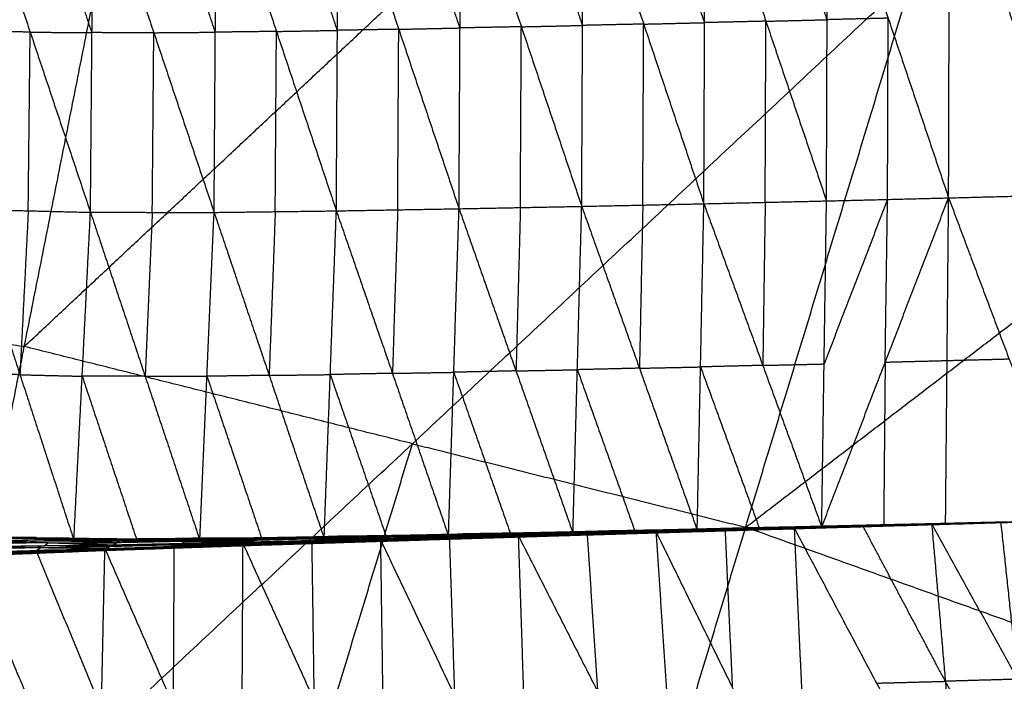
# Model space of a CAD drawing. Header units: millimetres. Extents: x -106 to 110, y -96 to 120.
# Tile 770 of 1020: x 12.48 to 19.6, y 63.3 to 68.09. Entities that reach past the tile are written whole.
import ezdxf

# ---------------------------------------------------------------- set-up
doc = ezdxf.new("R2010")
doc.units = ezdxf.units.MM
doc.header["$MEASUREMENT"] = 0
doc.layers.add('Default', color=7, linetype='Continuous', true_color=0x000000)

msp = doc.modelspace()

# ---------------------------------------------------------------- linework, layer by layer
at = {"layer": 'Default'}
for points in [[(6.7842, 62.3664, 3.8611), (10.0558, 66.0889, 3.9066), (13.3275, 69.8115, 3.952)], [(11.7015, 61.637, 3.8611), (12.5145, 65.7242, 3.9066), (13.3275, 69.8115, 3.952)], [(18.3222, 68.0872, -2.1045), (18.103, 68.7368, -2.3441), (17.8839, 69.3864, -2.5838)], [(18.3178, 66.7769, -1.6324), (18.3222, 68.0872, -2.1045), (18.3266, 69.3974, -2.5766)], [(18.3266, 69.3974, -2.5766), (18.7639, 68.0981, -2.1), (19.2012, 66.7987, -1.6234)], [(19.2012, 66.7987, -1.6234), (19.2051, 68.1096, -2.0927), (19.209, 69.4204, -2.5621)], [(19.209, 69.4204, -2.5621), (19.6476, 68.121, -2.0885), (20.0861, 66.8216, -1.6149)], [(14.7719, 66.7049, -1.6539), (14.7794, 68.0102, -2.1363), (14.7869, 69.3155, -2.6187)], [(14.7869, 69.3155, -2.6187), (15.2232, 68.0179, -2.1356), (15.6594, 66.7204, -1.6525)], [(15.6664, 68.0275, -2.1331), (15.4483, 68.6763, -2.3746), (15.2302, 69.325, -2.6162)], [(15.6594, 66.7204, -1.6525), (15.6664, 68.0275, -2.1331), (15.6735, 69.3346, -2.6137)], [(15.6735, 69.3346, -2.6137), (16.1102, 68.0361, -2.1308), (16.5468, 66.7375, -1.6479)], [(16.5532, 68.046, -2.1259), (16.3349, 68.6952, -2.3673), (16.1166, 69.3445, -2.6088)], [(16.5468, 66.7375, -1.6479), (16.5532, 68.046, -2.1259), (16.5596, 69.3544, -2.6039)], [(16.5596, 69.3544, -2.6039), (16.9952, 68.0554, -2.1224), (17.4307, 66.7564, -1.6408)], [(17.4359, 68.0659, -2.116), (17.2182, 68.7154, -2.3567), (17.0004, 69.3649, -2.5975)], [(17.4307, 66.7564, -1.6408), (17.4359, 68.0659, -2.116), (17.4411, 69.3753, -2.5911)], [(17.4411, 69.3753, -2.5911), (17.8795, 68.0761, -2.1117), (18.3178, 66.7769, -1.6324)], [(12.1208, 69.2995, -2.5842), (12.5568, 67.997, -2.1129), (12.9929, 66.6946, -1.6415)], [(13.004, 67.9935, -2.1238), (12.786, 68.6447, -2.3595), (12.5679, 69.296, -2.5952)], [(12.9929, 66.6946, -1.6415), (13.004, 67.9935, -2.1238), (13.0151, 69.2924, -2.6062)], [(13.0151, 69.2924, -2.6062), (13.4513, 67.9931, -2.1284), (13.8875, 66.6938, -1.6507)], [(13.8963, 67.9968, -2.1338), (13.6782, 68.6464, -2.3727), (13.4601, 69.2961, -2.6116)], [(13.8875, 66.6938, -1.6507), (13.8963, 67.9968, -2.1338), (13.905, 69.2997, -2.6169)], [(13.905, 69.2997, -2.6169), (14.3385, 68.0023, -2.1354), (14.7719, 66.7049, -1.6539)], [(14.7794, 68.0102, -2.1363), (14.5627, 68.6589, -2.377), (14.346, 69.3076, -2.6178)], [(12.5145, 65.7242, 3.9066), (14.3248, 67.4162, 3.9293), (16.1352, 69.1082, 3.952)], [(11.7015, 61.637, 3.8611), (15.3222, 65.0209, 3.9066), (18.9429, 68.4048, 3.952)], [(16.5235, 60.4291, 3.8611), (17.7332, 64.417, 3.9066), (18.9429, 68.4048, 3.952)], [(18.9429, 68.4048, 3.952), (21.6682, 67.4297, 3.952), (24.3935, 66.4546, 3.952)], [(15.2232, 68.0179, -2.1356), (15.4448, 68.0227, -2.1344), (15.6664, 68.0275, -2.1331)], [(16.1102, 68.0361, -2.1308), (15.8883, 68.0318, -2.1319), (15.6664, 68.0275, -2.1331)], [(16.1031, 66.7289, -1.6502), (16.1066, 67.3825, -1.8905), (16.1102, 68.0361, -2.1308)], [(16.1102, 68.0361, -2.1308), (16.3317, 68.041, -2.1283), (16.5532, 68.046, -2.1259)], [(16.9952, 68.0554, -2.1224), (16.7742, 68.0507, -2.1241), (16.5532, 68.046, -2.1259)], [(16.9888, 66.7469, -1.6444), (16.992, 67.4012, -1.8834), (16.9952, 68.0554, -2.1224)], [(16.9952, 68.0554, -2.1224), (17.2156, 68.0606, -2.1192), (17.4359, 68.0659, -2.116)], [(17.8795, 68.0761, -2.1117), (17.6577, 68.071, -2.1138), (17.4359, 68.0659, -2.116)], [(17.8743, 66.7667, -1.6366), (17.8769, 67.4214, -1.8742), (17.8795, 68.0761, -2.1117)], [(17.8795, 68.0761, -2.1117), (18.1008, 68.0817, -2.1081), (18.3222, 68.0872, -2.1045)], [(18.7639, 68.0981, -2.1), (18.543, 68.0926, -2.1022), (18.3222, 68.0872, -2.1045)], [(18.7595, 66.7878, -1.6279), (18.7617, 67.443, -1.8639), (18.7639, 68.0981, -2.1)], [(12.5568, 67.997, -2.1129), (12.3318, 68.0025, -2.1087), (12.1067, 68.008, -2.1046)], [(12.5428, 66.7055, -1.6332), (12.5498, 67.3513, -1.873), (12.5568, 67.997, -2.1129)], [(12.5568, 67.997, -2.1129), (12.7804, 67.9953, -2.1183), (13.004, 67.9935, -2.1238)], [(13.4513, 67.9931, -2.1284), (13.2277, 67.9933, -2.1261), (13.004, 67.9935, -2.1238)], [(13.4402, 66.6942, -1.6461), (13.4458, 67.3437, -1.8873), (13.4513, 67.9931, -2.1284)], [(13.4513, 67.9931, -2.1284), (13.6738, 67.9949, -2.1311), (13.8963, 67.9968, -2.1338)], [(14.3385, 68.0023, -2.1354), (14.1174, 67.9995, -2.1346), (13.8963, 67.9968, -2.1338)], [(14.3297, 66.6993, -1.6523), (14.3341, 67.3508, -1.8938), (14.3385, 68.0023, -2.1354)], [(14.3385, 68.0023, -2.1354), (14.559, 68.0062, -2.1358), (14.7794, 68.0102, -2.1363)], [(15.2232, 68.0179, -2.1356), (15.0013, 68.014, -2.1359), (14.7794, 68.0102, -2.1363)], [(15.2157, 66.7126, -1.6532), (15.2194, 67.3653, -1.8944), (15.2232, 68.0179, -2.1356)], [(17.7332, 64.417, 3.9066), (19.7007, 65.9234, 3.9293), (21.6682, 67.4297, 3.952)], [(19.2012, 66.7987, -1.6234), (19.6436, 66.8102, -1.6191), (20.0861, 66.8216, -1.6149)], [(16.5468, 66.7375, -1.6479), (16.9888, 66.7469, -1.6444), (17.4307, 66.7564, -1.6408)], [(16.9888, 66.7469, -1.6444), (16.9767, 66.1569, -1.19), (16.9646, 65.5669, -0.7357)], [(17.3824, 64.3962, 0.1765), (17.4066, 65.5763, -0.7322), (17.4307, 66.7564, -1.6408)], [(17.4307, 66.7564, -1.6408), (17.8743, 66.7667, -1.6366), (18.3178, 66.7769, -1.6324)], [(17.4307, 66.7564, -1.6408), (17.857, 65.5876, -0.7302), (18.2832, 64.4188, 0.1804)], [(17.8743, 66.7667, -1.6366), (17.8656, 66.1771, -1.1834), (17.857, 65.5876, -0.7302)], [(18.2832, 64.4188, 0.1804), (18.7422, 65.6088, -0.7215), (19.2012, 66.7987, -1.6234)], [(18.2832, 64.4188, 0.1804), (18.3005, 65.5979, -0.726), (18.3178, 66.7769, -1.6324)], [(18.7595, 66.7878, -1.6279), (18.53, 66.1929, -1.1769), (18.3005, 65.5979, -0.726)], [(18.3178, 66.7769, -1.6324), (18.7595, 66.7878, -1.6279), (19.2012, 66.7987, -1.6234)], [(18.7422, 65.6088, -0.7215), (18.7508, 66.1983, -1.1747), (18.7595, 66.7878, -1.6279)], [(19.1794, 64.442, 0.1847), (19.1903, 65.6204, -0.7194), (19.2012, 66.7987, -1.6234)], [(19.2012, 66.7987, -1.6234), (19.6394, 65.6321, -0.717), (20.0776, 64.4655, 0.1894)], [(12.0927, 66.7165, -1.6249), (12.4829, 65.5199, -0.7315), (12.873, 64.3233, 0.162)], [(12.0927, 66.7165, -1.6249), (12.5428, 66.7055, -1.6332), (12.9929, 66.6946, -1.6415)], [(12.5428, 66.7055, -1.6332), (12.5128, 66.1127, -1.1824), (12.4829, 65.5199, -0.7315)], [(12.873, 64.3233, 0.162), (12.933, 65.509, -0.7398), (12.9929, 66.6946, -1.6415)], [(12.9929, 66.6946, -1.6415), (13.3885, 65.5089, -0.7386), (13.7841, 64.3232, 0.1642)], [(12.9929, 66.6946, -1.6415), (13.4402, 66.6942, -1.6461), (13.8875, 66.6938, -1.6507)], [(13.4402, 66.6942, -1.6461), (13.4144, 66.1015, -1.1924), (13.3885, 65.5089, -0.7386)], [(13.7841, 64.3232, 0.1642), (13.8358, 65.5085, -0.7432), (13.8875, 66.6938, -1.6507)], [(13.8875, 66.6938, -1.6507), (14.3297, 66.6993, -1.6523), (14.7719, 66.7049, -1.6539)], [(13.8875, 66.6938, -1.6507), (14.2856, 65.5154, -0.7419), (14.6837, 64.337, 0.1669)], [(14.3297, 66.6993, -1.6523), (14.3077, 66.1074, -1.1971), (14.2856, 65.5154, -0.7419)], [(14.6837, 64.337, 0.1669), (14.7278, 65.5209, -0.7435), (14.7719, 66.7049, -1.6539)], [(14.7719, 66.7049, -1.6539), (15.2157, 66.7126, -1.6532), (15.6594, 66.7204, -1.6525)], [(14.7719, 66.7049, -1.6539), (15.1776, 65.5299, -0.7421), (15.5832, 64.3549, 0.1698)], [(15.2157, 66.7126, -1.6532), (15.1966, 66.1213, -1.1976), (15.1776, 65.5299, -0.7421)], [(15.5832, 64.3549, 0.1698), (15.6213, 65.5376, -0.7414), (15.6594, 66.7204, -1.6525)], [(15.6594, 66.7204, -1.6525), (16.1031, 66.7289, -1.6502), (16.5468, 66.7375, -1.6479)], [(15.6594, 66.7204, -1.6525), (16.0715, 65.5476, -0.7398), (16.4836, 64.3748, 0.173)], [(16.1031, 66.7289, -1.6502), (16.0873, 66.1383, -1.195), (16.0715, 65.5476, -0.7398)], [(16.4836, 64.3748, 0.173), (16.5152, 65.5562, -0.7375), (16.5468, 66.7375, -1.6479)], [(16.5468, 66.7375, -1.6479), (16.9646, 65.5669, -0.7357), (17.3824, 64.3962, 0.1765)], [(16.5235, 60.4291, 3.8611), (20.4585, 63.4419, 3.9066), (24.3935, 66.4546, 3.952)], [(10.0558, 66.0889, 3.9066), (11.2852, 65.9066, 3.9066), (12.5145, 65.7242, 3.9066)], [(15.3222, 65.0209, 3.9066), (13.9183, 65.3726, 3.9066), (12.5145, 65.7242, 3.9066)], [(18.7422, 65.6088, -0.7215), (18.7367, 65.0196, -0.2695), (18.7313, 64.4304, 0.1825)], [(19.1903, 65.6204, -0.7194), (18.9662, 65.6146, -0.7204), (18.7422, 65.6088, -0.7215)], [(19.6394, 65.6321, -0.717), (19.4148, 65.6263, -0.7182), (19.1903, 65.6204, -0.7194)], [(15.1776, 65.5299, -0.7421), (15.3995, 65.5338, -0.7417), (15.6213, 65.5376, -0.7414)], [(16.0715, 65.5476, -0.7398), (15.8464, 65.5426, -0.7406), (15.6213, 65.5376, -0.7414)], [(15.6213, 65.5376, -0.7414), (15.8274, 64.9513, -0.285), (16.0334, 64.3649, 0.1714)], [(16.0715, 65.5476, -0.7398), (16.2934, 65.5519, -0.7386), (16.5152, 65.5562, -0.7375)], [(16.9646, 65.5669, -0.7357), (16.7399, 65.5615, -0.7366), (16.5152, 65.5562, -0.7375)], [(16.5152, 65.5562, -0.7375), (16.7241, 64.9708, -0.2814), (16.933, 64.3855, 0.1747)], [(16.9646, 65.5669, -0.7357), (17.1856, 65.5716, -0.7339), (17.4066, 65.5763, -0.7322)], [(17.857, 65.5876, -0.7302), (17.6318, 65.5819, -0.7312), (17.4066, 65.5763, -0.7322)], [(17.4066, 65.5763, -0.7322), (17.6197, 64.9919, -0.2769), (17.8328, 64.4075, 0.1784)], [(17.857, 65.5876, -0.7302), (18.0787, 65.5927, -0.7281), (18.3005, 65.5979, -0.726)], [(12.4829, 65.5199, -0.7315), (12.2536, 65.5266, -0.7319), (12.0243, 65.5333, -0.7324)], [(12.4829, 65.5199, -0.7315), (12.7079, 65.5144, -0.7356), (12.933, 65.509, -0.7398)], [(12.933, 65.509, -0.7398), (13.1308, 64.9161, -0.2883), (13.3286, 64.3233, 0.1631)], [(13.3885, 65.5089, -0.7386), (13.1607, 65.5089, -0.7392), (12.933, 65.509, -0.7398)], [(13.3885, 65.5089, -0.7386), (13.6122, 65.5087, -0.7409), (13.8358, 65.5085, -0.7432)], [(14.2856, 65.5154, -0.7419), (14.0607, 65.512, -0.7426), (13.8358, 65.5085, -0.7432)], [(13.8358, 65.5085, -0.7432), (14.0349, 64.9193, -0.2888), (14.2339, 64.3301, 0.1655)], [(14.2856, 65.5154, -0.7419), (14.5067, 65.5182, -0.7427), (14.7278, 65.5209, -0.7435)], [(15.1776, 65.5299, -0.7421), (14.9527, 65.5254, -0.7428), (14.7278, 65.5209, -0.7435)], [(14.7278, 65.5209, -0.7435), (14.9307, 64.9335, -0.2876), (15.1335, 64.346, 0.1683)], [(14.1125, 61.0331, 3.8611), (14.7173, 63.027, 3.8838), (15.3222, 65.0209, 3.9066)], [(15.3222, 65.0209, 3.9066), (16.5277, 64.719, 3.9066), (17.7332, 64.417, 3.9066)], [(19.0711, 64.436, 0.1766), (19.5743, 64.4508, 0.183), (20.0776, 64.4655, 0.1894)], [(19.0791, 64.4392, 0.1843), (19.5783, 64.4524, 0.1869), (20.0776, 64.4655, 0.1894)], [(19.0823, 64.4368, 0.1708), (19.5799, 64.4512, 0.1801), (20.0776, 64.4655, 0.1894)], [(19.0916, 64.4391, 0.1689), (19.5846, 64.4523, 0.1791), (20.0776, 64.4655, 0.1894)], [(19.0989, 64.4418, 0.1701), (19.5882, 64.4537, 0.1797), (20.0776, 64.4655, 0.1894)], [(19.1042, 64.4425, 0.1763), (19.5909, 64.454, 0.1828), (20.0776, 64.4655, 0.1894)], [(19.1794, 64.442, 0.1847), (19.6285, 64.4538, 0.187), (20.0776, 64.4655, 0.1894)], [(16.1547, 64.3739, 0.1529), (16.6453, 64.3849, 0.1541), (17.1359, 64.396, 0.1554)], [(16.1764, 64.3783, 0.1627), (16.6645, 64.3885, 0.1639), (17.1526, 64.3988, 0.1651)], [(16.1764, 64.3783, 0.1627), (16.6562, 64.3871, 0.159), (17.1359, 64.396, 0.1554)], [(16.4836, 64.3748, 0.173), (16.8181, 64.3868, 0.169), (17.1526, 64.3988, 0.1651)], [(16.4836, 64.3748, 0.173), (16.933, 64.3855, 0.1747), (17.3824, 64.3962, 0.1765)], [(16.6562, 64.3871, 0.159), (16.9002, 64.3922, 0.1596), (17.1443, 64.3974, 0.1603)], [(17.1443, 64.3974, 0.1603), (16.9044, 64.393, 0.1621), (16.6645, 64.3885, 0.1639)], [(16.8181, 64.3868, 0.169), (17.0428, 64.3921, 0.1699), (17.2675, 64.3975, 0.1708)], [(17.0572, 64.3762, 0.1662), (17.5704, 64.3944, 0.173), (18.0836, 64.4126, 0.1797)], [(17.0572, 64.3762, 0.1662), (17.5607, 64.3912, 0.1679), (18.0642, 64.4062, 0.1696)], [(17.0705, 64.3808, 0.1709), (17.3271, 64.3899, 0.1742), (17.5837, 64.399, 0.1776)], [(17.5704, 64.3944, 0.173), (17.3204, 64.3876, 0.1719), (17.0705, 64.3808, 0.1709)], [(17.0839, 64.3853, 0.1755), (17.5837, 64.399, 0.1776), (18.0836, 64.4126, 0.1797)], [(17.0882, 64.379, 0.1574), (17.5866, 64.3935, 0.1594), (18.0851, 64.4079, 0.1613)], [(17.0882, 64.379, 0.1574), (17.5762, 64.3926, 0.1635), (18.0642, 64.4062, 0.1696)], [(17.5997, 64.3974, 0.158), (17.3505, 64.3902, 0.157), (17.1013, 64.383, 0.156)], [(17.1144, 64.3869, 0.1546), (17.6085, 64.3999, 0.1566), (18.1027, 64.413, 0.1586)], [(17.1144, 64.3869, 0.1546), (17.5997, 64.3974, 0.158), (18.0851, 64.4079, 0.1613)], [(17.1144, 64.3869, 0.1546), (17.1252, 64.3914, 0.155), (17.1359, 64.396, 0.1554)], [(17.6193, 64.4045, 0.157), (17.3722, 64.398, 0.156), (17.1252, 64.3914, 0.155)], [(17.1359, 64.396, 0.1554), (17.6265, 64.4074, 0.1577), (18.117, 64.4188, 0.16)], [(17.1359, 64.396, 0.1554), (17.6193, 64.4045, 0.157), (18.1027, 64.413, 0.1586)], [(17.1359, 64.396, 0.1554), (17.1443, 64.3974, 0.1603), (17.1526, 64.3988, 0.1651)], [(17.6348, 64.4088, 0.1626), (17.3895, 64.4031, 0.1614), (17.1443, 64.3974, 0.1603)], [(17.1526, 64.3988, 0.1651), (17.6403, 64.4096, 0.167), (18.128, 64.4204, 0.1689)], [(17.1526, 64.3988, 0.1651), (17.6348, 64.4088, 0.1626), (18.117, 64.4188, 0.16)], [(17.1526, 64.3988, 0.1651), (17.2675, 64.3975, 0.1708), (17.3824, 64.3962, 0.1765)], [(17.2675, 64.3975, 0.1708), (17.4539, 64.4035, 0.1689), (17.6403, 64.4096, 0.167)], [(17.7552, 64.4083, 0.1727), (17.5114, 64.4029, 0.1718), (17.2675, 64.3975, 0.1708)], [(17.3824, 64.3962, 0.1765), (17.7552, 64.4083, 0.1727), (18.128, 64.4204, 0.1689)], [(17.3824, 64.3962, 0.1765), (17.8328, 64.4075, 0.1784), (18.2832, 64.4188, 0.1804)], [(17.5607, 64.3912, 0.1679), (17.5655, 64.3928, 0.1704), (17.5704, 64.3944, 0.173)], [(17.5704, 64.3944, 0.173), (17.8221, 64.4019, 0.1738), (18.0739, 64.4094, 0.1747)], [(17.5762, 64.3926, 0.1635), (17.8254, 64.3998, 0.1645), (18.0746, 64.407, 0.1655)], [(17.5837, 64.399, 0.1776), (17.6099, 63.8295, -0.3084), (17.636, 63.26, -0.7944)], [(18.0746, 64.407, 0.1655), (17.8306, 64.4003, 0.1624), (17.5866, 64.3935, 0.1594)], [(17.5866, 64.3935, 0.1594), (17.5932, 64.3954, 0.1587), (17.5997, 64.3974, 0.158)], [(17.5997, 64.3974, 0.158), (17.8468, 64.4039, 0.159), (18.0939, 64.4104, 0.16)], [(18.0939, 64.4104, 0.16), (17.8512, 64.4052, 0.1583), (17.6085, 64.3999, 0.1566)], [(17.6085, 64.3999, 0.1566), (17.6139, 64.4022, 0.1568), (17.6193, 64.4045, 0.157)], [(17.6193, 64.4045, 0.157), (17.8646, 64.4102, 0.1582), (18.1098, 64.4159, 0.1593)], [(18.1098, 64.4159, 0.1593), (17.8682, 64.4116, 0.1585), (17.6265, 64.4074, 0.1577)], [(17.6265, 64.4074, 0.1577), (17.6306, 64.4081, 0.1601), (17.6348, 64.4088, 0.1626)], [(17.6348, 64.4088, 0.1626), (17.8787, 64.4142, 0.1635), (18.1225, 64.4196, 0.1645)], [(18.1225, 64.4196, 0.1645), (17.8814, 64.4146, 0.1657), (17.6403, 64.4096, 0.167)], [(20.4585, 63.4419, 3.9066), (19.0959, 63.9294, 3.9066), (17.7332, 64.417, 3.9066)], [(17.7552, 64.4083, 0.1727), (17.9804, 64.414, 0.1737), (18.2056, 64.4196, 0.1747)], [(17.8328, 64.4075, 0.1784), (17.794, 64.4079, 0.1756), (17.7552, 64.4083, 0.1727)], [(18.0642, 64.4062, 0.1696), (18.5716, 64.4227, 0.177), (19.0791, 64.4392, 0.1843)], [(18.0642, 64.4062, 0.1696), (18.5676, 64.4211, 0.1731), (19.0711, 64.436, 0.1766)], [(18.0642, 64.4062, 0.1696), (18.0739, 64.4094, 0.1747), (18.0836, 64.4126, 0.1797)], [(18.0642, 64.4062, 0.1696), (18.0746, 64.407, 0.1655), (18.0851, 64.4079, 0.1613)], [(18.0739, 64.4094, 0.1747), (18.3276, 64.4177, 0.1783), (18.5814, 64.4259, 0.182)], [(18.5716, 64.4227, 0.177), (18.3228, 64.4161, 0.1758), (18.0739, 64.4094, 0.1747)], [(18.5781, 64.422, 0.169), (18.3263, 64.4145, 0.1672), (18.0746, 64.407, 0.1655)], [(18.0836, 64.4126, 0.1797), (18.5814, 64.4259, 0.182), (19.0791, 64.4392, 0.1843)], [(18.0836, 64.4126, 0.1797), (18.1359, 63.2736, -0.7923), (18.1882, 62.1346, -1.7644)], [(18.0836, 64.4126, 0.1797), (18.6797, 63.2898, -0.7887), (19.2757, 62.167, -1.7571)], [(18.0851, 64.4079, 0.1613), (18.5837, 64.4224, 0.1661), (19.0823, 64.4368, 0.1708)], [(18.0851, 64.4079, 0.1613), (18.5781, 64.422, 0.169), (19.0711, 64.436, 0.1766)], [(18.0851, 64.4079, 0.1613), (18.0939, 64.4104, 0.16), (18.1027, 64.413, 0.1586)], [(18.5925, 64.4249, 0.1647), (18.3432, 64.4177, 0.1624), (18.0939, 64.4104, 0.16)], [(18.1027, 64.413, 0.1586), (18.5971, 64.4261, 0.1638), (19.0916, 64.4391, 0.1689)], [(18.1027, 64.413, 0.1586), (18.5925, 64.4249, 0.1647), (19.0823, 64.4368, 0.1708)], [(18.1027, 64.413, 0.1586), (18.1098, 64.4159, 0.1593), (18.117, 64.4188, 0.16)], [(18.6043, 64.429, 0.1644), (18.3571, 64.4224, 0.1619), (18.1098, 64.4159, 0.1593)], [(18.117, 64.4188, 0.16), (18.608, 64.4303, 0.165), (19.0989, 64.4418, 0.1701)], [(18.117, 64.4188, 0.16), (18.6043, 64.429, 0.1644), (19.0916, 64.4391, 0.1689)], [(18.117, 64.4188, 0.16), (18.1225, 64.4196, 0.1645), (18.128, 64.4204, 0.1689)], [(18.6135, 64.4311, 0.1695), (18.368, 64.4254, 0.167), (18.1225, 64.4196, 0.1645)], [(18.128, 64.4204, 0.1689), (18.6161, 64.4314, 0.1726), (19.1042, 64.4425, 0.1763)], [(18.128, 64.4204, 0.1689), (18.6135, 64.4311, 0.1695), (19.0989, 64.4418, 0.1701)], [(18.128, 64.4204, 0.1689), (18.2056, 64.4196, 0.1747), (18.2832, 64.4188, 0.1804)], [(18.6937, 64.4306, 0.1783), (18.4497, 64.4251, 0.1765), (18.2056, 64.4196, 0.1747)], [(18.2832, 64.4188, 0.1804), (18.6937, 64.4306, 0.1783), (19.1042, 64.4425, 0.1763)], [(18.2832, 64.4188, 0.1804), (18.7313, 64.4304, 0.1825), (19.1794, 64.442, 0.1847)], [(18.5676, 64.4211, 0.1731), (18.5696, 64.4219, 0.175), (18.5716, 64.4227, 0.177)], [(18.5676, 64.4211, 0.1731), (18.5729, 64.4215, 0.171), (18.5781, 64.422, 0.169)], [(18.5716, 64.4227, 0.177), (18.8234, 64.4302, 0.1787), (19.0751, 64.4376, 0.1805)], [(18.5781, 64.422, 0.169), (18.8274, 64.4292, 0.1713), (19.0767, 64.4364, 0.1737)], [(19.1774, 63.3031, -0.7864), (18.8794, 63.8645, -0.3022), (18.5814, 64.4259, 0.182)], [(19.0767, 64.4364, 0.1737), (18.8302, 64.4294, 0.1699), (18.5837, 64.4224, 0.1661)], [(18.5837, 64.4224, 0.1661), (18.5881, 64.4236, 0.1654), (18.5925, 64.4249, 0.1647)], [(18.5925, 64.4249, 0.1647), (18.8397, 64.4314, 0.1673), (19.0869, 64.438, 0.1698)], [(19.0869, 64.438, 0.1698), (18.842, 64.432, 0.1668), (18.5971, 64.4261, 0.1638)], [(18.5971, 64.4261, 0.1638), (18.6007, 64.4275, 0.1641), (18.6043, 64.429, 0.1644)], [(18.6043, 64.429, 0.1644), (18.8498, 64.4347, 0.167), (19.0953, 64.4405, 0.1695)], [(19.0953, 64.4405, 0.1695), (18.8516, 64.4354, 0.1673), (18.608, 64.4303, 0.165)], [(18.608, 64.4303, 0.165), (18.6107, 64.4307, 0.1673), (18.6135, 64.4311, 0.1695)], [(18.6135, 64.4311, 0.1695), (18.8575, 64.4366, 0.1713), (19.1016, 64.4421, 0.1732)], [(19.1016, 64.4421, 0.1732), (18.8589, 64.4368, 0.1729), (18.6161, 64.4314, 0.1726)], [(18.6161, 64.4314, 0.1726), (18.6549, 64.431, 0.1755), (18.6937, 64.4306, 0.1783)], [(18.6937, 64.4306, 0.1783), (18.9178, 64.4364, 0.1794), (19.1418, 64.4422, 0.1805)], [(19.1418, 64.4422, 0.1805), (18.9365, 64.4363, 0.1815), (18.7313, 64.4304, 0.1825)], [(19.0711, 64.436, 0.1766), (19.0751, 64.4376, 0.1805), (19.0791, 64.4392, 0.1843)], [(19.0711, 64.436, 0.1766), (19.0767, 64.4364, 0.1737), (19.0823, 64.4368, 0.1708)], [(19.0751, 64.4376, 0.1805), (19.3267, 64.445, 0.1837), (19.5783, 64.4524, 0.1869)], [(19.5743, 64.4508, 0.183), (19.3247, 64.4442, 0.1817), (19.0751, 64.4376, 0.1805)], [(19.5799, 64.4512, 0.1801), (19.3283, 64.4438, 0.1769), (19.0767, 64.4364, 0.1737)], [(19.0791, 64.4392, 0.1843), (19.1774, 63.3031, -0.7864), (19.2757, 62.167, -1.7571)], [(19.0791, 64.4392, 0.1843), (19.6999, 63.3181, -0.7832), (20.3207, 62.197, -1.7507)], [(19.0823, 64.4368, 0.1708), (19.0869, 64.438, 0.1698), (19.0916, 64.4391, 0.1689)], [(19.5846, 64.4523, 0.1791), (19.3357, 64.4452, 0.1745), (19.0869, 64.438, 0.1698)], [(19.0916, 64.4391, 0.1689), (19.0953, 64.4405, 0.1695), (19.0989, 64.4418, 0.1701)], [(19.5882, 64.4537, 0.1797), (19.3418, 64.4471, 0.1746), (19.0953, 64.4405, 0.1695)], [(19.0989, 64.4418, 0.1701), (19.1016, 64.4421, 0.1732), (19.1042, 64.4425, 0.1763)], [(19.5909, 64.454, 0.1828), (19.3462, 64.4481, 0.178), (19.1016, 64.4421, 0.1732)], [(19.1042, 64.4425, 0.1763), (19.1418, 64.4422, 0.1805), (19.1794, 64.442, 0.1847)], [(19.1418, 64.4422, 0.1805), (19.3663, 64.4481, 0.1816), (19.5909, 64.454, 0.1828)], [(19.6285, 64.4538, 0.187), (19.3851, 64.448, 0.1838), (19.1418, 64.4422, 0.1805)], [(19.5743, 64.4508, 0.183), (19.5771, 64.451, 0.1815), (19.5799, 64.4512, 0.1801)], [(19.5783, 64.4524, 0.1869), (19.6391, 63.8852, -0.2982), (19.6999, 63.3181, -0.7832)], [(19.5799, 64.4512, 0.1801), (19.5822, 64.4518, 0.1796), (19.5846, 64.4523, 0.1791)], [(19.5846, 64.4523, 0.1791), (19.5864, 64.453, 0.1794), (19.5882, 64.4537, 0.1797)], [(19.5882, 64.4537, 0.1797), (19.5896, 64.4538, 0.1813), (19.5909, 64.454, 0.1828)], [(11.956, 64.35, 0.1602), (12.4145, 64.3367, 0.1611), (12.873, 64.3233, 0.162)], [(11.956, 64.35, 0.1602), (12.5992, 64.3419, 0.152), (13.2424, 64.3338, 0.1438)], [(12.1045, 64.3476, 0.1437), (12.4262, 64.3435, 0.1396), (12.7478, 64.3395, 0.1355)], [(12.5992, 64.3419, 0.152), (12.3519, 64.3447, 0.1478), (12.1045, 64.3476, 0.1437)], [(12.7297, 64.3323, 0.1271), (12.482, 64.3325, 0.1208), (12.2344, 64.3327, 0.1145)], [(12.2531, 64.3452, 0.1271), (12.7297, 64.3323, 0.1271), (13.2062, 64.3194, 0.1271)], [(12.2531, 64.3452, 0.1271), (12.7478, 64.3395, 0.1355), (13.2424, 64.3338, 0.1438)], [(12.4145, 64.3367, 0.1611), (12.5068, 64.3393, 0.1566), (12.5992, 64.3419, 0.152)], [(12.5992, 64.3419, 0.152), (12.8285, 64.3352, 0.1525), (13.0577, 64.3286, 0.1529)], [(12.7109, 64.3199, 0.1145), (12.7203, 64.3261, 0.1208), (12.7297, 64.3323, 0.1271)], [(12.7297, 64.3323, 0.1271), (12.977, 64.3294, 0.1313), (13.2243, 64.3266, 0.1354)], [(13.2243, 64.3266, 0.1354), (12.986, 64.333, 0.1355), (12.7478, 64.3395, 0.1355)], [(12.873, 64.3233, 0.162), (13.0577, 64.3286, 0.1529), (13.2424, 64.3338, 0.1438)], [(12.873, 64.3233, 0.162), (13.3286, 64.3233, 0.1631), (13.7841, 64.3232, 0.1642)], [(13.0577, 64.3286, 0.1529), (13.2855, 64.3285, 0.1535), (13.5132, 64.3285, 0.154)], [(13.2062, 64.3194, 0.1271), (13.2243, 64.3266, 0.1354), (13.2424, 64.3338, 0.1438)], [(13.2062, 64.3194, 0.1271), (13.6993, 64.3261, 0.1344), (14.1925, 64.3327, 0.1417)], [(13.7175, 64.3333, 0.1428), (13.4709, 64.3299, 0.1391), (13.2243, 64.3266, 0.1354)], [(13.2424, 64.3338, 0.1438), (13.7331, 64.338, 0.1489), (14.2239, 64.3422, 0.154)], [(13.2424, 64.3338, 0.1438), (13.5132, 64.3285, 0.154), (13.7841, 64.3232, 0.1642)], [(13.2424, 64.3338, 0.1438), (13.7175, 64.3333, 0.1428), (14.1925, 64.3327, 0.1417)], [(13.5132, 64.3285, 0.154), (13.4209, 64.3259, 0.1586), (13.3286, 64.3233, 0.1631)], [(14.004, 64.3327, 0.1591), (13.7586, 64.3306, 0.1566), (13.5132, 64.3285, 0.154)], [(13.6993, 64.3261, 0.1344), (13.7084, 64.3297, 0.1386), (13.7175, 64.3333, 0.1428)], [(14.1719, 64.3218, 0.1424), (13.9356, 64.324, 0.1384), (13.6993, 64.3261, 0.1344)], [(13.7175, 64.3333, 0.1428), (13.9628, 64.3354, 0.1453), (14.2082, 64.3375, 0.1479)], [(14.2082, 64.3375, 0.1479), (13.9707, 64.3378, 0.1484), (13.7331, 64.338, 0.1489)], [(13.7331, 64.338, 0.1489), (13.8686, 64.3354, 0.154), (14.004, 64.3327, 0.1591)], [(13.7841, 64.3232, 0.1642), (14.004, 64.3327, 0.1591), (14.2239, 64.3422, 0.154)], [(13.7841, 64.3232, 0.1642), (14.2339, 64.3301, 0.1655), (14.6837, 64.337, 0.1669)], [(14.004, 64.3327, 0.1591), (14.2289, 64.3362, 0.1598), (14.4538, 64.3396, 0.1604)], [(14.04, 64.2823, 0.1564), (14.5653, 64.3053, 0.1623), (15.0906, 64.3283, 0.1682)], [(14.0966, 64.298, 0.165), (14.5936, 64.3131, 0.1666), (15.0906, 64.3283, 0.1682)], [(14.1513, 64.311, 0.1431), (14.6453, 64.3234, 0.1466), (15.1392, 64.3359, 0.1501)], [(14.1513, 64.311, 0.1431), (14.1719, 64.3218, 0.1424), (14.1925, 64.3327, 0.1417)], [(14.6658, 64.3343, 0.1459), (14.4189, 64.3281, 0.1442), (14.1719, 64.3218, 0.1424)], [(14.1925, 64.3327, 0.1417), (14.6834, 64.3427, 0.1455), (15.1744, 64.3527, 0.1492)], [(14.1925, 64.3327, 0.1417), (14.2082, 64.3375, 0.1479), (14.2239, 64.3422, 0.154)], [(14.1925, 64.3327, 0.1417), (14.6658, 64.3343, 0.1459), (15.1392, 64.3359, 0.1501)], [(14.6991, 64.3475, 0.1516), (14.4537, 64.3425, 0.1497), (14.2082, 64.3375, 0.1479)], [(14.2239, 64.3422, 0.154), (14.7127, 64.3507, 0.1568), (15.2015, 64.3592, 0.1596)], [(14.2239, 64.3422, 0.154), (14.6991, 64.3475, 0.1516), (15.1744, 64.3527, 0.1492)], [(14.2239, 64.3422, 0.154), (14.4538, 64.3396, 0.1604), (14.6837, 64.337, 0.1669)], [(14.4538, 64.3396, 0.1604), (14.3438, 64.3349, 0.163), (14.2339, 64.3301, 0.1655)], [(14.4538, 64.3396, 0.1604), (14.5833, 64.3452, 0.1586), (14.7127, 64.3507, 0.1568)], [(14.9426, 64.3481, 0.1632), (14.6982, 64.3439, 0.1618), (14.4538, 64.3396, 0.1604)], [(14.6238, 64.316, 0.1479), (14.8707, 64.3222, 0.1497), (15.1177, 64.3284, 0.1514)], [(14.6453, 64.3234, 0.1466), (14.6556, 64.3289, 0.1463), (14.6658, 64.3343, 0.1459)], [(15.1177, 64.3284, 0.1514), (14.8815, 64.3259, 0.149), (14.6453, 64.3234, 0.1466)], [(14.6658, 64.3343, 0.1459), (14.9113, 64.3393, 0.1478), (15.1568, 64.3443, 0.1497)], [(14.6834, 64.3427, 0.1455), (14.6913, 64.3451, 0.1485), (14.6991, 64.3475, 0.1516)], [(15.1568, 64.3443, 0.1497), (14.9201, 64.3435, 0.1476), (14.6834, 64.3427, 0.1455)], [(14.6837, 64.337, 0.1669), (14.9426, 64.3481, 0.1632), (15.2015, 64.3592, 0.1596)], [(14.6837, 64.337, 0.1669), (15.1335, 64.346, 0.1683), (15.5832, 64.3549, 0.1698)], [(14.6991, 64.3475, 0.1516), (14.9435, 64.3517, 0.153), (15.188, 64.356, 0.1544)], [(15.188, 64.356, 0.1544), (14.9503, 64.3533, 0.1556), (14.7127, 64.3507, 0.1568)], [(14.9426, 64.3481, 0.1632), (15.1675, 64.3526, 0.1639), (15.3924, 64.3571, 0.1647)], [(15.1335, 64.346, 0.1683), (15.0381, 64.347, 0.1658), (14.9426, 64.3481, 0.1632)], [(15.0453, 64.3146, 0.1615), (15.5665, 64.336, 0.1666), (16.0877, 64.3573, 0.1717)], [(15.0453, 64.3146, 0.1615), (15.5487, 64.3302, 0.1628), (16.052, 64.3458, 0.1642)], [(15.0453, 64.3146, 0.1615), (15.068, 64.3215, 0.1648), (15.0906, 64.3283, 0.1682)], [(15.068, 64.3215, 0.1648), (15.3286, 64.3321, 0.1674), (15.5892, 64.3428, 0.1699)], [(15.5665, 64.336, 0.1666), (15.3172, 64.3287, 0.1657), (15.068, 64.3215, 0.1648)], [(15.5741, 64.3334, 0.1585), (15.3224, 64.3256, 0.1578), (15.0708, 64.3178, 0.1571)], [(15.0906, 64.3283, 0.1682), (15.5892, 64.3428, 0.1699), (16.0877, 64.3573, 0.1717)], [(15.0906, 64.3283, 0.1682), (15.107, 63.1821, -0.8042), (15.1234, 62.0358, -1.7766)], [(15.0906, 64.3283, 0.1682), (15.627, 63.1995, -0.8034), (16.1634, 62.0707, -1.7751)], [(15.0962, 64.321, 0.1528), (15.5944, 64.3356, 0.1542), (16.0925, 64.3502, 0.1556)], [(15.0962, 64.321, 0.1528), (15.5741, 64.3334, 0.1585), (16.052, 64.3458, 0.1642)], [(15.0962, 64.321, 0.1528), (15.1177, 64.3284, 0.1514), (15.1392, 64.3359, 0.1501)], [(15.6159, 64.343, 0.1529), (15.3668, 64.3357, 0.1522), (15.1177, 64.3284, 0.1514)], [(15.1392, 64.3359, 0.1501), (15.633, 64.3486, 0.1515), (16.1267, 64.3613, 0.153)], [(15.1392, 64.3359, 0.1501), (15.1568, 64.3443, 0.1497), (15.1744, 64.3527, 0.1492)], [(15.1392, 64.3359, 0.1501), (15.6159, 64.343, 0.1529), (16.0925, 64.3502, 0.1556)], [(15.6505, 64.357, 0.1511), (15.4037, 64.3506, 0.1504), (15.1568, 64.3443, 0.1497)], [(15.1744, 64.3527, 0.1492), (15.6645, 64.3633, 0.1511), (16.1547, 64.3739, 0.1529)], [(15.1744, 64.3527, 0.1492), (15.6505, 64.357, 0.1511), (16.1267, 64.3613, 0.153)], [(15.1744, 64.3527, 0.1492), (15.188, 64.356, 0.1544), (15.2015, 64.3592, 0.1596)], [(15.6781, 64.3666, 0.1562), (15.433, 64.3613, 0.1553), (15.188, 64.356, 0.1544)], [(15.2015, 64.3592, 0.1596), (15.689, 64.3688, 0.1611), (16.1764, 64.3783, 0.1627)], [(15.2015, 64.3592, 0.1596), (15.6781, 64.3666, 0.1562), (16.1547, 64.3739, 0.1529)], [(15.2015, 64.3592, 0.1596), (15.3924, 64.3571, 0.1647), (15.5832, 64.3549, 0.1698)], [(15.3924, 64.3571, 0.1647), (15.5407, 64.3629, 0.1629), (15.689, 64.3688, 0.1611)], [(15.8798, 64.3666, 0.1662), (15.6361, 64.3618, 0.1654), (15.3924, 64.3571, 0.1647)], [(15.5487, 64.3302, 0.1628), (15.5576, 64.3331, 0.1647), (15.5665, 64.336, 0.1666)], [(15.5487, 64.3302, 0.1628), (15.5614, 64.3318, 0.1607), (15.5741, 64.3334, 0.1585)], [(15.5665, 64.336, 0.1666), (15.8182, 64.3438, 0.1673), (16.0698, 64.3516, 0.1679)], [(15.5741, 64.3334, 0.1585), (15.8232, 64.3407, 0.1592), (16.0723, 64.348, 0.1599)], [(15.5832, 64.3549, 0.1698), (15.8798, 64.3666, 0.1662), (16.1764, 64.3783, 0.1627)], [(15.5832, 64.3549, 0.1698), (16.0334, 64.3649, 0.1714), (16.4836, 64.3748, 0.173)], [(15.5892, 64.3428, 0.1699), (15.6081, 63.7712, -0.3168), (15.627, 63.1995, -0.8034)], [(16.0723, 64.348, 0.1599), (15.8333, 64.3418, 0.1571), (15.5944, 64.3356, 0.1542)], [(15.5944, 64.3356, 0.1542), (15.6051, 64.3393, 0.1535), (15.6159, 64.343, 0.1529)], [(15.6159, 64.343, 0.1529), (15.8627, 64.3494, 0.1536), (16.1096, 64.3557, 0.1543)], [(15.633, 64.3486, 0.1515), (15.6418, 64.3528, 0.1513), (15.6505, 64.357, 0.1511)], [(16.1096, 64.3557, 0.1543), (15.8713, 64.3521, 0.1529), (15.633, 64.3486, 0.1515)], [(15.6505, 64.357, 0.1511), (15.8956, 64.3623, 0.152), (16.1407, 64.3676, 0.1529)], [(16.1407, 64.3676, 0.1529), (15.9026, 64.3654, 0.152), (15.6645, 64.3633, 0.1511)], [(15.6645, 64.3633, 0.1511), (15.6713, 64.3649, 0.1536), (15.6781, 64.3666, 0.1562)], [(15.6781, 64.3666, 0.1562), (15.9219, 64.3713, 0.157), (16.1656, 64.3761, 0.1578)], [(16.1656, 64.3761, 0.1578), (15.9273, 64.3724, 0.1595), (15.689, 64.3688, 0.1611)], [(15.8798, 64.3666, 0.1662), (16.1049, 64.3716, 0.167), (16.33, 64.3765, 0.1678)], [(16.0334, 64.3649, 0.1714), (15.9566, 64.3657, 0.1688), (15.8798, 64.3666, 0.1662)], [(16.052, 64.3458, 0.1642), (16.5679, 64.3656, 0.1698), (17.0839, 64.3853, 0.1755)], [(16.052, 64.3458, 0.1642), (16.5546, 64.361, 0.1652), (17.0572, 64.3762, 0.1662)], [(16.052, 64.3458, 0.1642), (16.0698, 64.3516, 0.1679), (16.0877, 64.3573, 0.1717)], [(16.052, 64.3458, 0.1642), (16.0723, 64.348, 0.1599), (16.0925, 64.3502, 0.1556)], [(16.0698, 64.3516, 0.1679), (16.3278, 64.3615, 0.1708), (16.5858, 64.3713, 0.1736)], [(16.5679, 64.3656, 0.1698), (16.3189, 64.3586, 0.1689), (16.0698, 64.3516, 0.1679)], [(16.5748, 64.3632, 0.1609), (16.3235, 64.3556, 0.1604), (16.0723, 64.348, 0.1599)], [(16.0877, 64.3573, 0.1717), (16.5858, 64.3713, 0.1736), (17.0839, 64.3853, 0.1755)], [(16.0877, 64.3573, 0.1717), (16.1256, 63.214, -0.8017), (16.1634, 62.0707, -1.7751)], [(16.0877, 64.3573, 0.1717), (16.6613, 63.2312, -0.7993), (17.2349, 62.1051, -1.7703)], [(16.0925, 64.3502, 0.1556), (16.5903, 64.3646, 0.1565), (17.0882, 64.379, 0.1574)], [(16.0925, 64.3502, 0.1556), (16.5748, 64.3632, 0.1609), (17.0572, 64.3762, 0.1662)], [(16.0925, 64.3502, 0.1556), (16.1096, 64.3557, 0.1543), (16.1267, 64.3613, 0.153)], [(16.6074, 64.3702, 0.1552), (16.3585, 64.3629, 0.1547), (16.1096, 64.3557, 0.1543)], [(16.1267, 64.3613, 0.153), (16.6206, 64.3741, 0.1538), (17.1144, 64.3869, 0.1546)], [(16.1267, 64.3613, 0.153), (16.6074, 64.3702, 0.1552), (17.0882, 64.379, 0.1574)], [(16.1267, 64.3613, 0.153), (16.1407, 64.3676, 0.1529), (16.1547, 64.3739, 0.1529)], [(16.6346, 64.3804, 0.1537), (16.3876, 64.374, 0.1533), (16.1407, 64.3676, 0.1529)], [(16.1547, 64.3739, 0.1529), (16.6346, 64.3804, 0.1537), (17.1144, 64.3869, 0.1546)], [(16.1547, 64.3739, 0.1529), (16.1656, 64.3761, 0.1578), (16.1764, 64.3783, 0.1627)], [(16.6562, 64.3871, 0.159), (16.4109, 64.3816, 0.1584), (16.1656, 64.3761, 0.1578)], [(16.1764, 64.3783, 0.1627), (16.33, 64.3765, 0.1678), (16.4836, 64.3748, 0.173)], [(16.33, 64.3765, 0.1678), (16.4973, 64.3825, 0.1659), (16.6645, 64.3885, 0.1639)], [(16.8181, 64.3868, 0.169), (16.5741, 64.3817, 0.1684), (16.33, 64.3765, 0.1678)], [(16.5546, 64.361, 0.1652), (16.5613, 64.3633, 0.1675), (16.5679, 64.3656, 0.1698)], [(16.5546, 64.361, 0.1652), (16.5647, 64.3621, 0.1631), (16.5748, 64.3632, 0.1609)], [(16.5679, 64.3656, 0.1698), (16.8192, 64.3732, 0.1704), (17.0705, 64.3808, 0.1709)], [(16.5748, 64.3632, 0.1609), (16.8237, 64.3704, 0.1614), (17.0727, 64.3776, 0.1618)], [(16.5858, 64.3713, 0.1736), (16.6235, 63.8013, -0.3129), (16.6613, 63.2312, -0.7993)], [(17.0727, 64.3776, 0.1618), (16.8315, 64.3711, 0.1592), (16.5903, 64.3646, 0.1565)], [(16.5903, 64.3646, 0.1565), (16.5989, 64.3674, 0.1559), (16.6074, 64.3702, 0.1552)], [(16.6074, 64.3702, 0.1552), (16.8544, 64.3766, 0.1556), (17.1013, 64.383, 0.156)], [(17.1013, 64.383, 0.156), (16.8609, 64.3785, 0.1549), (16.6206, 64.3741, 0.1538)], [(16.6206, 64.3741, 0.1538), (16.6276, 64.3773, 0.1538), (16.6346, 64.3804, 0.1537)], [(16.6346, 64.3804, 0.1537), (16.8799, 64.3859, 0.1544), (17.1252, 64.3914, 0.155)], [(17.1252, 64.3914, 0.155), (16.8852, 64.3882, 0.1546), (16.6453, 64.3849, 0.1541)], [(16.6453, 64.3849, 0.1541), (16.6507, 64.386, 0.1566), (16.6562, 64.3871, 0.159)], [(16.933, 64.3855, 0.1747), (16.8756, 64.3862, 0.1719), (16.8181, 64.3868, 0.169)], [(17.0572, 64.3762, 0.1662), (17.0705, 64.3808, 0.1709), (17.0839, 64.3853, 0.1755)], [(17.0572, 64.3762, 0.1662), (17.0727, 64.3776, 0.1618), (17.0882, 64.379, 0.1574)], [(17.5762, 64.3926, 0.1635), (17.3244, 64.3851, 0.1627), (17.0727, 64.3776, 0.1618)], [(17.0839, 64.3853, 0.1755), (17.1594, 63.2452, -0.7974), (17.2349, 62.1051, -1.7703)], [(17.0839, 64.3853, 0.1755), (17.636, 63.26, -0.7944), (18.1882, 62.1346, -1.7644)], [(17.0882, 64.379, 0.1574), (17.1013, 64.383, 0.156), (17.1144, 64.3869, 0.1546)], [(17.5607, 64.3912, 0.1679), (17.5684, 64.3919, 0.1657), (17.5762, 64.3926, 0.1635)], [(12.0304, 64.2066, 0.1304), (12.564, 64.2343, 0.1462), (13.0975, 64.262, 0.162)], [(12.1043, 64.2358, 0.1079), (12.6029, 64.2494, 0.1201), (13.1015, 64.263, 0.1322)], [(12.1099, 64.2143, 0.1592), (12.6037, 64.2382, 0.1606), (13.0975, 64.262, 0.162)], [(12.6337, 64.2702, 0.1168), (12.3844, 64.2633, 0.1107), (12.1351, 64.2565, 0.1046)], [(12.1659, 64.2773, 0.1014), (12.6625, 64.2837, 0.1147), (13.1591, 64.2901, 0.128)], [(12.1659, 64.2773, 0.1014), (12.6337, 64.2702, 0.1168), (13.1015, 64.263, 0.1322)], [(12.6874, 64.3052, 0.115), (12.4391, 64.302, 0.1083), (12.1908, 64.2988, 0.1016)], [(12.2156, 64.3203, 0.1019), (12.6874, 64.3052, 0.115), (13.1591, 64.2901, 0.128)], [(12.2156, 64.3203, 0.1019), (12.7109, 64.3199, 0.1145), (13.2062, 64.3194, 0.1271)], [(12.564, 64.2343, 0.1462), (12.8146, 64.2445, 0.1503), (13.0653, 64.2547, 0.1544)], [(12.5687, 64.2416, 0.1273), (12.818, 64.2484, 0.1334), (13.0673, 64.2552, 0.1395)], [(12.6029, 64.2494, 0.1201), (12.6183, 64.2598, 0.1184), (12.6337, 64.2702, 0.1168)], [(13.0673, 64.2552, 0.1395), (12.8351, 64.2523, 0.1298), (12.6029, 64.2494, 0.1201)], [(12.6337, 64.2702, 0.1168), (12.882, 64.2734, 0.1235), (13.1303, 64.2766, 0.1301)], [(12.6625, 64.2837, 0.1147), (12.675, 64.2945, 0.1148), (12.6874, 64.3052, 0.115)], [(13.1303, 64.2766, 0.1301), (12.8964, 64.2801, 0.1224), (12.6625, 64.2837, 0.1147)], [(12.6874, 64.3052, 0.115), (12.935, 64.305, 0.1213), (13.1827, 64.3048, 0.1276)], [(13.1827, 64.3048, 0.1276), (12.9468, 64.3123, 0.121), (12.7109, 64.3199, 0.1145)], [(13.0331, 64.2474, 0.1468), (13.5648, 64.2727, 0.1559), (14.0966, 64.298, 0.165)], [(13.0331, 64.2474, 0.1468), (13.5365, 64.2649, 0.1516), (14.04, 64.2823, 0.1564)], [(13.0331, 64.2474, 0.1468), (13.0673, 64.2552, 0.1395), (13.1015, 64.263, 0.1322)], [(13.0331, 64.2474, 0.1468), (13.0653, 64.2547, 0.1544), (13.0975, 64.262, 0.162)], [(13.0468, 61.9565, -1.7652), (13.0722, 63.1093, -0.8016), (13.0975, 64.262, 0.162)], [(13.0653, 64.2547, 0.1544), (13.3312, 64.2673, 0.1589), (13.597, 64.28, 0.1635)], [(13.5648, 64.2727, 0.1559), (13.3151, 64.2637, 0.1551), (13.0653, 64.2547, 0.1544)], [(13.5708, 64.2727, 0.1443), (13.319, 64.2639, 0.1419), (13.0673, 64.2552, 0.1395)], [(13.0975, 64.262, 0.162), (13.597, 64.28, 0.1635), (14.0966, 64.298, 0.165)], [(13.0975, 64.262, 0.162), (13.591, 63.1303, -0.8059), (14.0846, 61.9986, -1.7739)], [(13.1015, 64.263, 0.1322), (13.601, 64.2772, 0.1392), (14.1005, 64.2915, 0.1461)], [(13.1015, 64.263, 0.1322), (13.1303, 64.2766, 0.1301), (13.1591, 64.2901, 0.128)], [(13.1015, 64.263, 0.1322), (13.5708, 64.2727, 0.1443), (14.04, 64.2823, 0.1564)], [(13.6298, 64.2908, 0.1371), (13.3801, 64.2837, 0.1336), (13.1303, 64.2766, 0.1301)], [(13.1591, 64.2901, 0.128), (13.1827, 64.3048, 0.1276), (13.2062, 64.3194, 0.1271)], [(13.1591, 64.2901, 0.128), (13.6552, 64.3005, 0.1356), (14.1513, 64.311, 0.1431)], [(13.1591, 64.2901, 0.128), (13.6298, 64.2908, 0.1371), (14.1005, 64.2915, 0.1461)], [(13.6788, 64.3152, 0.1351), (13.4307, 64.31, 0.1313), (13.1827, 64.3048, 0.1276)], [(13.2062, 64.3194, 0.1271), (13.6788, 64.3152, 0.1351), (14.1513, 64.311, 0.1431)], [(13.5365, 64.2649, 0.1516), (13.5536, 64.2688, 0.148), (13.5708, 64.2727, 0.1443)], [(13.5365, 64.2649, 0.1516), (13.5507, 64.2688, 0.1537), (13.5648, 64.2727, 0.1559)], [(13.5648, 64.2727, 0.1559), (13.8165, 64.2814, 0.1583), (14.0683, 64.2901, 0.1607)], [(13.5708, 64.2727, 0.1443), (13.8205, 64.2798, 0.1478), (14.0703, 64.2869, 0.1512)], [(13.597, 64.28, 0.1635), (13.594, 63.7051, -0.3212), (13.591, 63.1303, -0.8059)], [(13.601, 64.2772, 0.1392), (13.6154, 64.284, 0.1381), (13.6298, 64.2908, 0.1371)], [(14.0703, 64.2869, 0.1512), (13.8356, 64.2821, 0.1452), (13.601, 64.2772, 0.1392)], [(13.6298, 64.2908, 0.1371), (13.8779, 64.296, 0.1408), (14.1259, 64.3012, 0.1446)], [(13.6552, 64.3005, 0.1356), (13.667, 64.3079, 0.1353), (13.6788, 64.3152, 0.1351)], [(14.1259, 64.3012, 0.1446), (13.8906, 64.3009, 0.1401), (13.6552, 64.3005, 0.1356)], [(13.6788, 64.3152, 0.1351), (13.9253, 64.3185, 0.1387), (14.1719, 64.3218, 0.1424)], [(14.04, 64.2823, 0.1564), (14.5427, 64.2984, 0.1589), (15.0453, 64.3146, 0.1615)], [(14.04, 64.2823, 0.1564), (14.0683, 64.2901, 0.1607), (14.0966, 64.298, 0.165)], [(14.04, 64.2823, 0.1564), (14.0703, 64.2869, 0.1512), (14.1005, 64.2915, 0.1461)], [(14.0683, 64.2901, 0.1607), (14.3309, 64.3016, 0.1636), (14.5936, 64.3131, 0.1666)], [(14.5653, 64.3053, 0.1623), (14.3168, 64.2977, 0.1615), (14.0683, 64.2901, 0.1607)], [(14.5729, 64.303, 0.1538), (14.3216, 64.295, 0.1525), (14.0703, 64.2869, 0.1512)], [(14.0846, 61.9986, -1.7739), (14.0906, 63.1483, -0.8045), (14.0966, 64.298, 0.165)], [(14.0966, 64.298, 0.165), (14.61, 63.1669, -0.8058), (15.1234, 62.0358, -1.7766)], [(14.1005, 64.2915, 0.1461), (14.5984, 64.3062, 0.1494), (15.0962, 64.321, 0.1528)], [(14.1005, 64.2915, 0.1461), (14.5729, 64.303, 0.1538), (15.0453, 64.3146, 0.1615)], [(14.1005, 64.2915, 0.1461), (14.1259, 64.3012, 0.1446), (14.1513, 64.311, 0.1431)], [(14.6238, 64.316, 0.1479), (14.3749, 64.3086, 0.1462), (14.1259, 64.3012, 0.1446)], [(14.1513, 64.311, 0.1431), (14.6238, 64.316, 0.1479), (15.0962, 64.321, 0.1528)], [(14.5427, 64.2984, 0.1589), (14.554, 64.3019, 0.1606), (14.5653, 64.3053, 0.1623)], [(14.5427, 64.2984, 0.1589), (14.5578, 64.3007, 0.1564), (14.5729, 64.303, 0.1538)], [(14.5653, 64.3053, 0.1623), (14.8166, 64.3134, 0.1636), (15.068, 64.3215, 0.1648)], [(14.5729, 64.303, 0.1538), (14.8219, 64.3104, 0.1555), (15.0708, 64.3178, 0.1571)], [(14.5936, 64.3131, 0.1666), (14.6018, 63.74, -0.3196), (14.61, 63.1669, -0.8058)], [(15.0708, 64.3178, 0.1571), (14.8346, 64.312, 0.1533), (14.5984, 64.3062, 0.1494)], [(14.5984, 64.3062, 0.1494), (14.6111, 64.3111, 0.1487), (14.6238, 64.316, 0.1479)], [(15.0453, 64.3146, 0.1615), (15.0708, 64.3178, 0.1571), (15.0962, 64.321, 0.1528)], [(12.0304, 64.2066, 0.1304), (12.5318, 64.227, 0.1386), (13.0331, 64.2474, 0.1468)], [(12.5687, 64.2416, 0.1273), (12.318, 64.2314, 0.1233), (12.0673, 64.2212, 0.1192)], [(12.0702, 64.2104, 0.1448), (12.3369, 64.2243, 0.1527), (12.6037, 64.2382, 0.1606)], [(12.564, 64.2343, 0.1462), (12.3171, 64.2224, 0.1455), (12.0702, 64.2104, 0.1448)], [(12.1043, 64.2358, 0.1079), (12.5687, 64.2416, 0.1273), (13.0331, 64.2474, 0.1468)], [(12.1099, 64.2143, 0.1592), (12.5784, 63.0854, -0.803), (13.0468, 61.9565, -1.7652)], [(12.5318, 64.227, 0.1386), (12.5502, 64.2343, 0.133), (12.5687, 64.2416, 0.1273)], [(12.5318, 64.227, 0.1386), (12.5479, 64.2306, 0.1424), (12.564, 64.2343, 0.1462)], [(13.0722, 63.1093, -0.8016), (12.8379, 63.6737, -0.3205), (12.6037, 64.2382, 0.1606)], [(18.8638, 59.5918, 3.8611), (19.6611, 61.5168, 3.8838), (20.4585, 63.4419, 3.9066)], [(18.6797, 63.2898, -0.7887), (18.9285, 63.2964, -0.7875), (19.1774, 63.3031, -0.7864)], [(19.6999, 63.3181, -0.7832), (19.4387, 63.3106, -0.7848), (19.1774, 63.3031, -0.7864)], [(19.1774, 63.3031, -0.7864), (19.4878, 62.7425, -1.2701), (19.7982, 62.182, -1.7539)]]:
    msp.add_open_spline(points, degree=2, dxfattribs=at)

doc.saveas('drawing.dxf')
